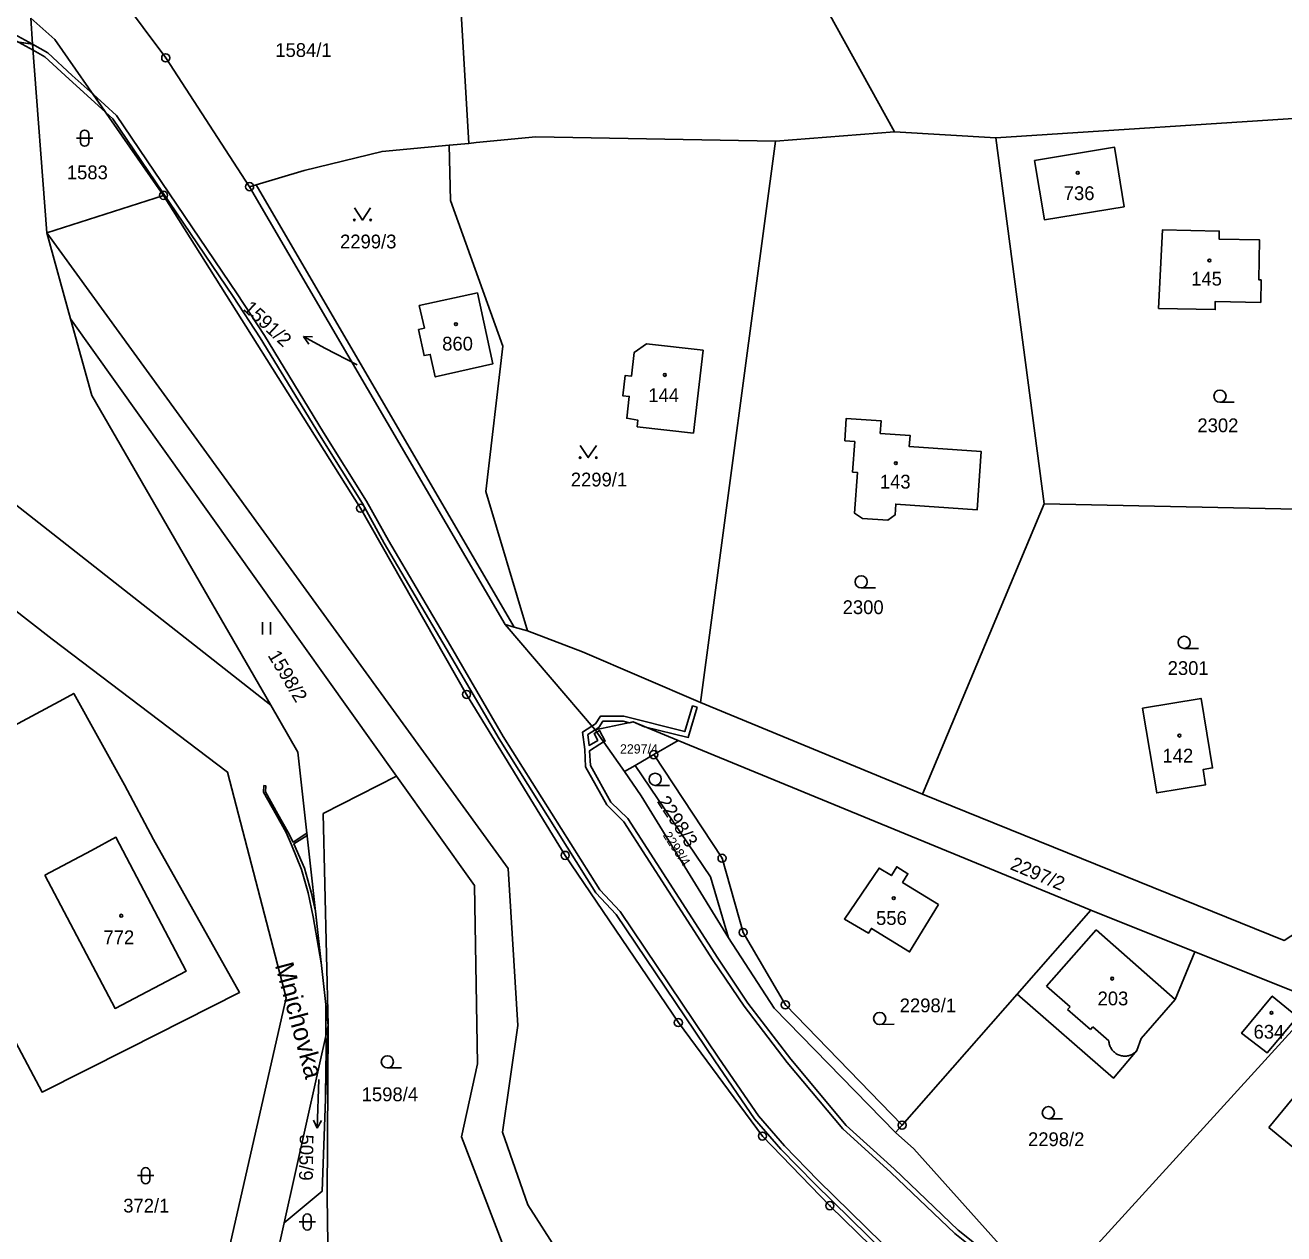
# Model space of a CAD drawing. Extents: x -725728 to -720881, y -1068679 to -1063504.
# Drawn here: x -723529.4 to -723374.1, y -1067172.8 to -1067023.6 of the extents above; entities that cross this region are included whole.
import ezdxf

# ---------------------------------------------------------------- set-up
doc = ezdxf.new("R2010")
doc.units = 0
for name, color, linetype in [('Hranice parcel', 7, 'Continuous'), ('Parcelní čísla', 7, 'Continuous'), ('Pop  PČ popisy', 7, 'Continuous'), ('Vnitřní kresba', 7, 'Continuous'), ('Věcná břemena k části', 7, 'Continuous'), ('Značky bodu BP', 7, 'Continuous'), ('Značky budov', 7, 'Continuous'), ('Značky kultur', 7, 'Continuous')]:
    doc.layers.add(name, color=color, linetype=linetype)

# ---------------------------------------------------------------- blocks, each defined once
blk = doc.blocks.new('4.02_3')
at = {"layer": 'Značky budov'}
blk.add_circle((-0.001, 0), 0.0175, dxfattribs=at)
blk = doc.blocks.new('3.16_2')
at = {"layer": 'Značky kultur'}
for p, q in [((-0.1, 0.1), (0.1, 0.1)), ((-0.05, 0.15), (-0.05, 0.05)), ((0.05, 0.05), (0.05, 0.15))]:
    blk.add_line(p, q, dxfattribs=at)
for centre, start, end in [((0, 0.15), 0, 180), ((0, 0.05), 180, 359.9879)]:
    blk.add_arc(centre, 0.05, start, end, dxfattribs=at)
blk = doc.blocks.new('8.02_15')
at = {"layer": 'Značky kultur'}
for p, q in [((0.01, 0.298), (-0.011, -0.302)), ((-0.011, -0.302), (-0.058, -0.202)), ((-0.011, -0.302), (0.042, -0.206))]:
    blk.add_line(p, q, dxfattribs=at)
blk = doc.blocks.new('4.02_4')
at = {"layer": 'Značky budov'}
blk.add_circle((-0.001, 0), 0.0175, dxfattribs=at)
blk = doc.blocks.new('1029_165')
at = {"layer": 'Pop  PČ popisy'}
for p, q in [((0, 0), (-0.265, 0.141)), ((-0.265, 0.141), (-0.153, 0.138)), ((-0.265, 0.141), (-0.2, 0.05))]:
    blk.add_line(p, q, dxfattribs=at)
blk = doc.blocks.new('3.04_2')
at = {"layer": 'Značky kultur'}
blk.add_line((0.001, 0), (0.176, 0), dxfattribs=at)
blk.add_circle((0.001, 0.075), 0.075, dxfattribs=at)
blk = doc.blocks.new('3.04_3')
at = {"layer": 'Značky kultur'}
blk.add_line((0.001, 0), (0.176, 0), dxfattribs=at)
blk.add_circle((0.001, 0.075), 0.075, dxfattribs=at)
blk = doc.blocks.new('3.04_6')
at = {"layer": 'Značky kultur'}
blk.add_line((0.001, 0), (0.176, 0.003), dxfattribs=at)
blk.add_circle((-0.001, 0.075), 0.075, dxfattribs=at)
blk = doc.blocks.new('3.14_1')
at = {"layer": 'Značky kultur'}
blk.add_lwpolyline([(-0.1, 0.15), (0, 0), (0.1, 0.15)], dxfattribs=at)
for centre in [(-0.1, 0), (0.1, 0)]:
    blk.add_circle(centre, 0.01, dxfattribs=at)
blk = doc.blocks.new('3.14_2')
at = {"layer": 'Značky kultur'}
blk.add_lwpolyline([(-0.1, 0.15), (0, 0), (0.1, 0.15)], dxfattribs=at)
for centre in [(-0.1, 0), (0.1, 0)]:
    blk.add_circle(centre, 0.01, dxfattribs=at)
blk = doc.blocks.new('3.06_1')
at = {"layer": 'Značky kultur'}
for p, q in [((-0.051, 0), (-0.051, 0.15)), ((0.049, 0), (0.049, 0.15))]:
    blk.add_line(p, q, dxfattribs=at)
blk = doc.blocks.new('1.05_1')
at = {"layer": 'Značky bodu BP'}
for radius in [0.05, 0.00303]:
    blk.add_circle((0, 0), radius, dxfattribs=at)
blk = doc.blocks.new('1.05_2')
at = {"layer": 'Značky bodu BP'}
for radius in [0.05, 0.00303]:
    blk.add_circle((0, 0), radius, dxfattribs=at)

msp = doc.modelspace()

# ---------------------------------------------------------------- linework, layer by layer
at = {"layer": 'Hranice parcel'}
for p, q in [((-723422.11, -1067036.82), (-723449.11, -1066987.8)), ((-723528.44, -1067026), (-723528.68, -1067022.76)), ((-723528.44, -1067026), (-723528.68, -1067022.76)), ((-723526.68, -1067049.28), (-723528.44, -1067026)), ((-723526.68, -1067049.28), (-723528.44, -1067026)), ((-723436.78, -1067037.96), (-723422.11, -1067036.82)), ((-723422.11, -1067036.82), (-723409.61, -1067037.56)), ((-723403.62, -1067082.69), (-723409.61, -1067037.56)), ((-723477.05, -1067038.45), (-723474.64, -1067038.22)), ((-723446.04, -1067107.19), (-723436.78, -1067037.96)), ((-723501.67, -1067043.57), (-723500.88, -1067043.33)), ((-723501.67, -1067043.57), (-723470.16, -1067097.57)), ((-723469.01, -1067097.9), (-723500.88, -1067043.33)), ((-723526.68, -1067049.28), (-723512.29, -1067044.64)), ((-723523.75, -1067059.88), (-723526.68, -1067049.28)), ((-723523.75, -1067059.88), (-723526.68, -1067049.28)), ((-723521.15, -1067069.35), (-723523.75, -1067059.88)), ((-723523.75, -1067059.88), (-723483.55, -1067116.3)), ((-723521.15, -1067069.35), (-723523.75, -1067059.88)), ((-723499.06, -1067107.54), (-723521.15, -1067069.35)), ((-723499.06, -1067107.54), (-723521.15, -1067069.35)), ((-723418.64, -1067118.5), (-723403.62, -1067082.69)), ((-723362.8, -1067083.56), (-723403.62, -1067082.69)), ((-723470.16, -1067097.57), (-723459.04, -1067110.58)), ((-723470.16, -1067097.57), (-723469.01, -1067097.9)), ((-723467.38, -1067098.36), (-723469.01, -1067097.9)), ((-723495.7, -1067113.34), (-723499.06, -1067107.54)), ((-723495.7, -1067113.34), (-723499.06, -1067107.54)), ((-723418.64, -1067118.5), (-723446.04, -1067107.19)), ((-723459.04, -1067110.58), (-723455.4, -1067115.73)), ((-723451.81, -1067113.64), (-723448.8, -1067111.89)), ((-723448.8, -1067111.89), (-723397.89, -1067132.84)), ((-723491.99, -1067147.06), (-723495.7, -1067113.34)), ((-723491.99, -1067147.06), (-723495.7, -1067113.34)), ((-723454.12, -1067114.99), (-723451.81, -1067113.64)), ((-723455.4, -1067115.73), (-723454.12, -1067114.99)), ((-723397.89, -1067132.84), (-723406.96, -1067143.18)), ((-723385.03, -1067137.98), (-723397.89, -1067132.84)), ((-723385.03, -1067137.98), (-723369.77, -1067144.08)), ((-723421.16, -1067159.35), (-723406.96, -1067143.18)), ((-723369.77, -1067144.08), (-723403.17, -1067180.75)), ((-723497.39, -1067171.4), (-723491.99, -1067147.06)), ((-723421.16, -1067159.35), (-723421.97, -1067160.27)), ((-723498.42, -1067176.03), (-723497.39, -1067171.4))]:
    msp.add_line(p, q, dxfattribs=at)
for points in [[(-723409.61, -1067037.56), (-723369.11, -1067034.9), (-723358.17, -1067028.38), (-723361.05, -1066986.39), (-723361.2, -1066983.6), (-723372.63, -1066984.77)], [(-723474.64, -1067038.22), (-723475.58, -1067022.17), (-723480.03, -1067010.13), (-723484.98, -1067004.21), (-723487.87, -1066998.41)], [(-723522.65, -1067013.68), (-723520.52, -1067016.22), (-723512.02, -1067027.67), (-723501.67, -1067043.57)], [(-723528.44, -1067026), (-723531.71, -1067025.48), (-723541.8, -1067024.88), (-723542.24, -1067022.58), (-723558.8, -1067025.97)], [(-723512.29, -1067044.64), (-723525.71, -1067025.41), (-723528.68, -1067022.76)], [(-723558.8, -1067025.97), (-723558.51, -1067028.44), (-723554.6, -1067063.89), (-723499.06, -1067107.54)], [(-723504.41, -1067175.48), (-723497.15, -1067143.63), (-723504.41, -1067115.8), (-723526.04, -1067099.39), (-723531.25, -1067095.34), (-723563.79, -1067070.03), (-723574.86, -1067030.13)], [(-723474.64, -1067038.22), (-723473.73, -1067038.13), (-723466.36, -1067037.42), (-723436.78, -1067037.96)], [(-723500.88, -1067043.33), (-723494.93, -1067041.55), (-723485.33, -1067039.22), (-723477.05, -1067038.45)], [(-723477.05, -1067038.45), (-723476.89, -1067045.26), (-723470.43, -1067063.24), (-723472.52, -1067081.16), (-723467.38, -1067098.36)], [(-723404.81, -1067040.32), (-723394.98, -1067038.69), (-723393.77, -1067046.04), (-723403.59, -1067047.67), (-723404.81, -1067040.32)], [(-723349.88, -1067277.33), (-723351, -1067274.49), (-723365.19, -1067238.4), (-723368.82, -1067231.95), (-723379.38, -1067218.8), (-723430.08, -1067169.29), (-723438.4, -1067160.7), (-723448.77, -1067146.7), (-723462.74, -1067126.07), (-723474.9, -1067106.21), (-723487.98, -1067083.24), (-723512.29, -1067044.64)], [(-723397.58, -1067284.45), (-723421.41, -1067227.09), (-723426.77, -1067218.67), (-723431.18, -1067215.78), (-723441.16, -1067210.08), (-723467.35, -1067169.18), (-723470.46, -1067160.21), (-723468.56, -1067147.06), (-723469.77, -1067127.67), (-723526.68, -1067049.28)], [(-723376.86, -1067055.05), (-723377.16, -1067055.04), (-723377.06, -1067050.14), (-723382.06, -1067050.04), (-723382.04, -1067049.04), (-723389.04, -1067048.9), (-723389.53, -1067058.59), (-723382.53, -1067058.73), (-723382.52, -1067057.73), (-723376.91, -1067057.85), (-723376.86, -1067055.05)], [(-723480.82, -1067061.18), (-723480.11, -1067061.02), (-723480.73, -1067058.23), (-723473.57, -1067056.67), (-723471.67, -1067065.44), (-723478.77, -1067067.03), (-723479.39, -1067064.26), (-723480.14, -1067064.4), (-723480.82, -1067061.18)], [(-723446.9, -1067073.97), (-723445.73, -1067063.74), (-723452.72, -1067062.95), (-723454.22, -1067064.01), (-723454.56, -1067066.96), (-723455.35, -1067066.87), (-723455.63, -1067069.36), (-723454.84, -1067069.45), (-723455.14, -1067072.13), (-723453.76, -1067072.39), (-723453.85, -1067073.18), (-723446.9, -1067073.97)], [(-723428.24, -1067074.93), (-723428.05, -1067072.15), (-723423.76, -1067072.44), (-723423.86, -1067074), (-723420.19, -1067074.25), (-723420.29, -1067075.63), (-723411.4, -1067076.24), (-723411.89, -1067083.42), (-723421.95, -1067082.73), (-723422.04, -1067084.06), (-723422.91, -1067084.72), (-723426.07, -1067084.5), (-723427.02, -1067083.86), (-723426.68, -1067078.82), (-723427.27, -1067078.78), (-723427.01, -1067075.01), (-723428.24, -1067074.93)], [(-723446.04, -1067107.19), (-723460.61, -1067100.97), (-723467.38, -1067098.36)], [(-723544.81, -1067117.63), (-723524.63, -1067106.78), (-723523.36, -1067106.09), (-723517.11, -1067117.35), (-723513.54, -1067124.12), (-723502.9, -1067142.97), (-723516.65, -1067149.92), (-723527.27, -1067155.27), (-723533.11, -1067144.33), (-723545.57, -1067127.05), (-723546.98, -1067123.44), (-723548.84, -1067119.82)], [(-723391.49, -1067107.91), (-723389.74, -1067118.36), (-723383.72, -1067117.36), (-723384.03, -1067115.48), (-723382.85, -1067115.28), (-723384.28, -1067106.7), (-723391.49, -1067107.91)], [(-723459.04, -1067110.58), (-723454.34, -1067109.61), (-723448.8, -1067111.89)], [(-723451.81, -1067113.64), (-723443.38, -1067126.42), (-723440.78, -1067135.58), (-723435.57, -1067144.51), (-723421.16, -1067159.35)], [(-723454.12, -1067114.99), (-723444.8, -1067128.73), (-723442.59, -1067136.23)], [(-723491.99, -1067147.06), (-723492.61, -1067120.91), (-723483.55, -1067116.3)], [(-723483.55, -1067116.3), (-723473.94, -1067129.79), (-723473.54, -1067151.8), (-723475.53, -1067160.81), (-723470.29, -1067174.39), (-723465.08, -1067181.65)], [(-723442.59, -1067136.23), (-723453.38, -1067118.72), (-723455.4, -1067115.73)], [(-723366.3, -1067131.54), (-723374.03, -1067136.57), (-723418.64, -1067118.5)], [(-723526.92, -1067128.51), (-723518.26, -1067144.96), (-723509.49, -1067140.35), (-723518.16, -1067123.84), (-723521.17, -1067125.45), (-723526.92, -1067128.51)], [(-723416.66, -1067132.15), (-723420.24, -1067137.97), (-723424.95, -1067135.07), (-723425.32, -1067135.68), (-723428.29, -1067133.93), (-723424, -1067127.63), (-723422.49, -1067128.56), (-723421.82, -1067127.48), (-723420.44, -1067128.33), (-723421.11, -1067129.41), (-723416.66, -1067132.15)], [(-723421.97, -1067160.27), (-723436.96, -1067144.91), (-723442.59, -1067136.23)], [(-723406.96, -1067143.18), (-723395.09, -1067153.57), (-723392.21, -1067150.16), (-723391.69, -1067148.65), (-723387.47, -1067143.84), (-723385.03, -1067137.98)], [(-723372.38, -1067146), (-723376.12, -1067150.42), (-723379.29, -1067148.02), (-723375.49, -1067143.43), (-723372.38, -1067146)], [(-723491.99, -1067147.06), (-723492.73, -1067167.51), (-723497.39, -1067171.4)], [(-723483.88, -1067193.06), (-723491.88, -1067182.76), (-723492.12, -1067168.14), (-723491.99, -1067147.06)], [(-723483.88, -1067193.06), (-723491.88, -1067182.76), (-723492.12, -1067168.14), (-723491.99, -1067147.06)], [(-723375.93, -1067159.66), (-723362.24, -1067170.89), (-723356.12, -1067163.42), (-723369.81, -1067152.2), (-723375.93, -1067159.66)], [(-723421.97, -1067160.27), (-723419.72, -1067162.28), (-723403.17, -1067180.75)]]:
    msp.add_lwpolyline(points, dxfattribs=at)
at = {"layer": 'Pop  PČ popisy'}
msp.add_line((-723488.4, -1067065.55), (-723492.38, -1067063.48), dxfattribs=at)
at = {"layer": 'Vnitřní kresba'}
for p, q in [((-723403.34, -1067142.21), (-723397.24, -1067135.26)), ((-723397.24, -1067135.26), (-723387.47, -1067143.84)), ((-723403.34, -1067142.21), (-723400.44, -1067144.75)), ((-723400.44, -1067144.75), (-723400.74, -1067145.1)), ((-723400.74, -1067145.1), (-723397.94, -1067147.56)), ((-723397.94, -1067147.56), (-723397.64, -1067147.21)), ((-723397.64, -1067147.21), (-723395.65, -1067148.96))]:
    msp.add_line(p, q, dxfattribs=at)
msp.add_lwpolyline([(-723395.65, -1067148.96), (-723395.64, -1067149.08), (-723395.62, -1067149.21), (-723395.6, -1067149.33), (-723395.57, -1067149.45), (-723395.53, -1067149.56), (-723395.48, -1067149.68), (-723395.43, -1067149.79), (-723395.37, -1067149.9), (-723395.3, -1067150), (-723395.23, -1067150.1), (-723395.15, -1067150.19), (-723395.07, -1067150.28), (-723394.98, -1067150.36), (-723394.88, -1067150.44), (-723394.78, -1067150.52), (-723394.68, -1067150.58), (-723394.57, -1067150.64), (-723394.46, -1067150.69), (-723394.34, -1067150.73), (-723394.22, -1067150.77), (-723394.1, -1067150.8), (-723393.98, -1067150.82), (-723393.86, -1067150.84), (-723393.73, -1067150.84), (-723393.61, -1067150.84), (-723393.49, -1067150.83), (-723393.37, -1067150.81), (-723393.25, -1067150.79), (-723393.13, -1067150.76), (-723393.01, -1067150.72), (-723392.9, -1067150.67), (-723392.79, -1067150.62), (-723392.68, -1067150.56), (-723392.58, -1067150.49), (-723392.48, -1067150.42), (-723392.38, -1067150.34), (-723392.29, -1067150.25), (-723392.21, -1067150.16)], dxfattribs=at)
at = {"layer": 'Věcná břemena k části'}
for points in [[(-723542.03, -1067023.68), (-723541.91, -1067024.3), (-723538.73, -1067022.9), (-723537.55, -1067022.76), (-723534.22, -1067023.81), (-723530.17, -1067025.72), (-723528.44, -1067026), (-723530.27, -1067024.98), (-723534, -1067023.25), (-723537.49, -1067022.14), (-723538.89, -1067022.32)], [(-723530.17, -1067025.72), (-723528.38, -1067026.72), (-723528.44, -1067026)], [(-723528.44, -1067026), (-723528.38, -1067026.72), (-723526.92, -1067027.53), (-723523.95, -1067030.3), (-723519.46, -1067034.37), (-723520.99, -1067032.17), (-723523.55, -1067029.86), (-723526.56, -1067027.05)], [(-723446.45, -1067107.79), (-723447.02, -1067107.62), (-723447.98, -1067110.8), (-723455.5, -1067108.9), (-723458.39, -1067108.9), (-723459.01, -1067109.85), (-723459.43, -1067110.12), (-723459.04, -1067110.58), (-723458.57, -1067110.29), (-723458.07, -1067109.5), (-723455.58, -1067109.5), (-723454.8, -1067109.7), (-723454.34, -1067109.61), (-723452.93, -1067110.19), (-723447.56, -1067111.52)], [(-723457.99, -1067112.07), (-723457.79, -1067111.96), (-723458.49, -1067110.68), (-723458.84, -1067110.87)], [(-723492.84, -1067139.33), (-723493.54, -1067132.95), (-723494.07, -1067130.59), (-723494.9, -1067127.66), (-723496.21, -1067124.64), (-723494.57, -1067123.61), (-723494.6, -1067123.34), (-723496.31, -1067124.42), (-723496.95, -1067123.16), (-723498.17, -1067120.98), (-723499.73, -1067118.24), (-723499.66, -1067117.5), (-723499.9, -1067117.45), (-723499.97, -1067118.29), (-723498.37, -1067121.09), (-723497.15, -1067123.26), (-723496.52, -1067124.76), (-723495.26, -1067127.81), (-723494.46, -1067130.69), (-723493.81, -1067133.64)], [(-723492.3, -1067155.57), (-723491.99, -1067147.06), (-723492.28, -1067144.38), (-723492.25, -1067148.24), (-723492.24, -1067149.98)]]:
    msp.add_lwpolyline(points, close=True, dxfattribs=at)
for points in [[(-723411.8, -1067185.5), (-723431.52, -1067166.18), (-723435.68, -1067161.92), (-723438.9, -1067158.21), (-723443.79, -1067151.07), (-723455.97, -1067133), (-723458.47, -1067130.31), (-723470.37, -1067111.4), (-723476.89, -1067100.22), (-723484.54, -1067087.23), (-723487.24, -1067082.37), (-723492.54, -1067073.88), (-723499.85, -1067061.91), (-723503.19, -1067056.8), (-723518.08, -1067034.8), (-723520.99, -1067032.17), (-723519.46, -1067034.37), (-723518.54, -1067035.2), (-723503.68, -1067057.13), (-723500.35, -1067062.23), (-723493.05, -1067074.19), (-723487.75, -1067082.67), (-723485.06, -1067087.53), (-723477.4, -1067100.53), (-723470.88, -1067111.71), (-723458.94, -1067130.67), (-723456.44, -1067133.37), (-723444.29, -1067151.41), (-723439.37, -1067158.58), (-723436.12, -1067162.33), (-723431.94, -1067166.6), (-723412.22, -1067185.93)], [(-723411.19, -1067174.75), (-723414.25, -1067172.29), (-723422.13, -1067164.74), (-723428.05, -1067159.41), (-723434.89, -1067151.23), (-723440.18, -1067144.31), (-723443.92, -1067138.76), (-723455.02, -1067121.53), (-723457.1, -1067119.49), (-723459.61, -1067114.98), (-723459.72, -1067113.17), (-723458.47, -1067112.33), (-723457.99, -1067112.07), (-723458.84, -1067110.87), (-723459.17, -1067111.05), (-723458.72, -1067111.88), (-723459.79, -1067112.51), (-723459.95, -1067111.16), (-723459.04, -1067110.58), (-723459.43, -1067110.12), (-723460.59, -1067110.86), (-723460.33, -1067113.02), (-723460.21, -1067115.16), (-723457.58, -1067119.85), (-723455.5, -1067121.91), (-723444.46, -1067139.04), (-723440.66, -1067144.67), (-723435.35, -1067151.61), (-723428.49, -1067159.81), (-723422.55, -1067165.18), (-723414.65, -1067172.73), (-723411.59, -1067175.19)]]:
    msp.add_lwpolyline(points, dxfattribs=at)

# ---------------------------------------------------------------- block references
at = {"layer": 'Pop  PČ popisy', "xscale": 10, "yscale": 10}
msp.add_blockref('1029_165', (-723492.38, -1067063.48), dxfattribs=at)
at = {"layer": 'Značky bodu BP', "xscale": 10, "yscale": 10}
for name, p in [('1.05_2', (-723512.02, -1067027.67)), ('1.05_1', (-723501.67, -1067043.57)), ('1.05_2', (-723512.29, -1067044.64)), ('1.05_1', (-723487.98, -1067083.24)), ('1.05_1', (-723474.9, -1067106.21)), ('1.05_2', (-723451.81, -1067113.64)), ('1.05_1', (-723462.74, -1067126.07)), ('1.05_2', (-723443.38, -1067126.42)), ('1.05_1', (-723440.78, -1067135.58)), ('1.05_1', (-723435.57, -1067144.51)), ('1.05_1', (-723448.77, -1067146.7)), ('1.05_1', (-723421.16, -1067159.35)), ('1.05_1', (-723438.4, -1067160.7)), ('1.05_1', (-723430.08, -1067169.29))]:
    msp.add_blockref(name, p, dxfattribs=at)
at = {"layer": 'Značky budov', "xscale": 10, "yscale": 10}
for name, p in [('4.02_3', (-723399.49, -1067041.86)), ('4.02_4', (-723383.24, -1067052.68)), ('4.02_3', (-723476.2, -1067060.52)), ('4.02_3', (-723450.43, -1067066.8)), ('4.02_4', (-723421.92, -1067077.67)), ('4.02_3', (-723386.95, -1067111.29)), ('4.02_3', (-723422.19, -1067131.35)), ('4.02_3', (-723517.49, -1067133.51)), ('4.02_3', (-723395.23, -1067141.27)), ('4.02_3', (-723375.58, -1067145.5))]:
    msp.add_blockref(name, p, dxfattribs=at)
at = {"layer": 'Značky kultur', "xscale": 10, "yscale": 10}
for name, p in [('3.16_2', (-723522.02, -1067038.58)), ('3.14_2', (-723487.74, -1067047.68)), ('3.04_3', (-723381.96, -1067070.17)), ('3.14_1', (-723459.89, -1067076.99)), ('3.04_2', (-723426.22, -1067093.07)), ('3.06_1', (-723499.58, -1067098.8)), ('3.04_2', (-723386.37, -1067100.54)), ('3.04_3', (-723451.64, -1067117.43)), ('3.04_6', (-723423.92, -1067146.94)), ('3.04_2', (-723484.68, -1067152.29)), ('8.02_15', (-723493.22, -1067156.7)), ('3.04_2', (-723403.13, -1067158.57)), ('3.16_2', (-723514.49, -1067166.58)), ('3.16_2', (-723494.56, -1067172.3))]:
    msp.add_blockref(name, p, dxfattribs=at)

# ---------------------------------------------------------------- texts
at = {"layer": 'Parcelní čísla'}
for s, height, p in [('1584/1', 1.7, (-723498.5, -1067027.56)), ('1583', 1.7, (-723524.22, -1067042.65)), ('736', 1.7, (-723401.22, -1067045.22)), ('2299/3', 1.7, (-723490.51, -1067051.18)), ('145', 1.7, (-723385.5, -1067055.77)), ('860', 1.7, (-723477.91, -1067063.78)), ('144', 1.7, (-723452.48, -1067070.14)), ('2302', 1.7, (-723384.73, -1067073.86)), ('2299/1', 1.7, (-723462.04, -1067080.55)), ('143', 1.7, (-723423.91, -1067080.81)), ('2300', 1.7, (-723428.5, -1067096.3)), ('2301', 1.7, (-723388.4, -1067103.81)), ('2297/4', 1.14, (-723455.97, -1067113.5)), ('142', 1.7, (-723389.04, -1067114.61)), ('556', 1.7, (-723424.38, -1067134.65)), ('772', 1.7, (-723519.7, -1067137.03)), ('203', 1.7, (-723397.05, -1067144.57)), ('2298/1', 1.7, (-723421.46, -1067145.43)), ('634', 1.7, (-723377.8, -1067148.68)), ('1598/4', 1.7, (-723487.84, -1067156.4)), ('2298/2', 1.7, (-723405.63, -1067161.94)), ('372/1', 1.7, (-723517.26, -1067170.13))]:
    msp.add_text(s, height=height, dxfattribs=at).set_placement(p)
for s, height, rotation, p in [('1591/2', 1.7, 317, (-723502.57, -1067058.72)), ('1598/2', 1.7, 301, (-723499.49, -1067101.39)), ('2298/3', 1.7, 303, (-723451.47, -1067119.41)), ('2298/4', 1.14, 303, (-723450.72, -1067123.6)), ('2297/2', 1.7, 337, (-723407.95, -1067127.74)), ('505/9', 1.7, 269, (-723495.48, -1067160.5))]:
    msp.add_text(s, height=height, rotation=rotation, dxfattribs=at).set_placement(p)
at = {"layer": 'Pop  PČ popisy'}
msp.add_text('Mnichovka', height=2.3, rotation=285, dxfattribs=at).set_placement((-723498.56, -1067139.6))

doc.saveas('drawing.dxf')
